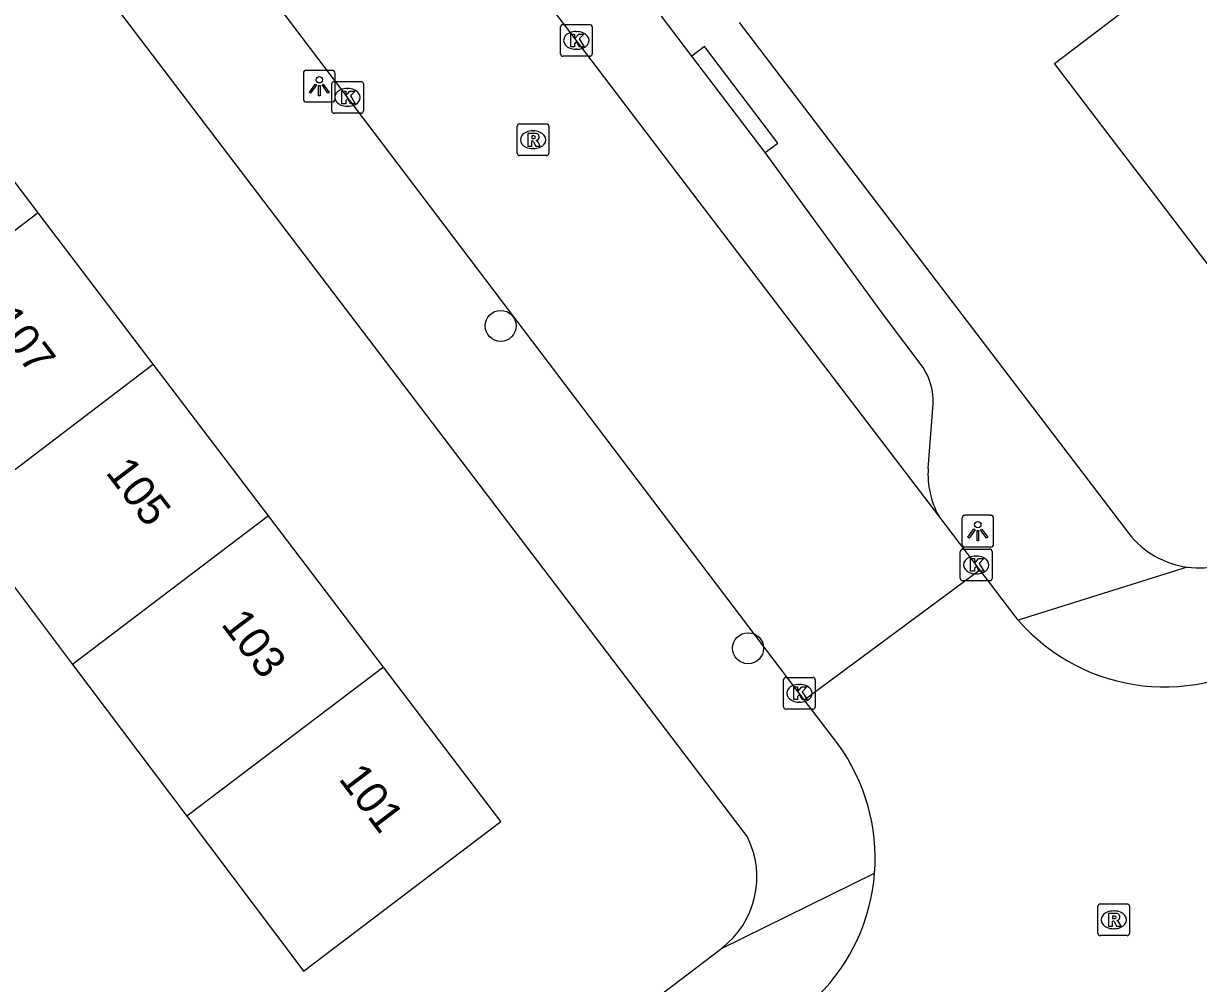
# Model space of a CAD drawing. Extents: x 160037 to 160839, y 385326 to 386441.
# Drawn here: x 160402.85 to 160439.91, y 385793 to 385823.3 of the extents above; entities that cross this region are included whole.
import ezdxf

# ---------------------------------------------------------------- set-up
doc = ezdxf.new("R2010")
doc.units = 0
for name, color, linetype in [('IMGEO_Boom', 7, 'Continuous'), ('IMGEO_Kolk', 7, 'Continuous'), ('IMGEO_Lichtpunt', 7, 'Continuous'), ('IMGEO_Pand', 7, 'Continuous'), ('IMGEO_Pand_nummerreeks', 7, 'Continuous'), ('IMGEO_Rijbaan_lokaal_open', 7, 'Continuous'), ('IMGEO_Rioolput', 7, 'Continuous'), ('IMGEO_Voetpad_open', 7, 'Continuous')]:
    doc.layers.add(name, color=color, linetype=linetype)

msp = doc.modelspace()

# ---------------------------------------------------------------- linework, layer by layer
at = {"layer": 'IMGEO_Boom'}
for centre in [(160417.905, 385813.755), (160425.708, 385803.583)]:
    msp.add_circle(centre, 0.489, dxfattribs=at)
at = {"layer": 'IMGEO_Kolk'}
for p, q in [((160419.791, 385822.338), (160419.791, 385823.19)), ((160419.866, 385823.264), (160420.718, 385823.264)), ((160420.792, 385823.19), (160420.792, 385822.338)), ((160420.279, 385823.044), (160420.304, 385823.044)), ((160420.302, 385822.484), (160420.277, 385822.484)), ((160420.718, 385822.264), (160419.866, 385822.264)), ((160412.574, 385820.541), (160412.574, 385821.393)), ((160412.649, 385821.467), (160413.501, 385821.467)), ((160413.575, 385821.393), (160413.575, 385820.541)), ((160413.062, 385821.247), (160413.087, 385821.247)), ((160413.085, 385820.687), (160413.06, 385820.687)), ((160413.501, 385820.467), (160412.649, 385820.467)), ((160432.402, 385805.786), (160432.402, 385806.638)), ((160432.477, 385806.712), (160433.329, 385806.712)), ((160432.89, 385806.492), (160432.915, 385806.492)), ((160433.403, 385806.638), (160433.403, 385805.786)), ((160432.913, 385805.932), (160432.888, 385805.932)), ((160433.329, 385805.712), (160432.477, 385805.712)), ((160426.825, 385801.736), (160426.825, 385802.588)), ((160426.9, 385802.662), (160427.752, 385802.662)), ((160427.313, 385802.442), (160427.338, 385802.442)), ((160427.826, 385802.588), (160427.826, 385801.736)), ((160427.752, 385801.662), (160426.9, 385801.662)), ((160427.336, 385801.882), (160427.311, 385801.882))]:
    msp.add_line(p, q, dxfattribs=at)
for points in [[(160419.791, 385822.338), (160419.791, 385823.19)], [(160419.866, 385823.264), (160420.718, 385823.264)], [(160420.792, 385823.19), (160420.792, 385822.338)], [(160420.112, 385822.964), (160420.235, 385822.964), (160420.235, 385822.813), (160420.365, 385822.964), (160420.529, 385822.964), (160420.383, 385822.813), (160420.536, 385822.564), (160420.384, 385822.564), (160420.299, 385822.728), (160420.235, 385822.661), (160420.235, 385822.564), (160420.112, 385822.564), (160420.112, 385822.964)], [(160420.718, 385822.264), (160419.866, 385822.264)], [(160412.574, 385820.541), (160412.574, 385821.393)], [(160412.649, 385821.467), (160413.501, 385821.467)], [(160413.575, 385821.393), (160413.575, 385820.541)], [(160412.895, 385821.167), (160413.018, 385821.167), (160413.018, 385821.016), (160413.148, 385821.167), (160413.312, 385821.167), (160413.166, 385821.016), (160413.319, 385820.767), (160413.167, 385820.767), (160413.082, 385820.931), (160413.018, 385820.864), (160413.018, 385820.767), (160412.895, 385820.767), (160412.895, 385821.167)], [(160413.501, 385820.467), (160412.649, 385820.467)], [(160432.402, 385805.786), (160432.402, 385806.638)], [(160432.477, 385806.712), (160433.329, 385806.712)], [(160433.403, 385806.638), (160433.403, 385805.786)], [(160432.723, 385806.412), (160432.846, 385806.412), (160432.846, 385806.261), (160432.976, 385806.412), (160433.14, 385806.412), (160432.994, 385806.261), (160433.147, 385806.012), (160432.995, 385806.012), (160432.91, 385806.176), (160432.846, 385806.109), (160432.846, 385806.012), (160432.723, 385806.012), (160432.723, 385806.412)], [(160433.329, 385805.712), (160432.477, 385805.712)], [(160426.825, 385801.736), (160426.825, 385802.588)], [(160426.9, 385802.662), (160427.752, 385802.662)], [(160427.826, 385802.588), (160427.826, 385801.736)], [(160427.146, 385802.362), (160427.269, 385802.362), (160427.269, 385802.211), (160427.399, 385802.362), (160427.563, 385802.362), (160427.417, 385802.211), (160427.57, 385801.962), (160427.418, 385801.962), (160427.333, 385802.126), (160427.269, 385802.059), (160427.269, 385801.962), (160427.146, 385801.962), (160427.146, 385802.362)], [(160427.752, 385801.662), (160426.9, 385801.662)]]:
    msp.add_lwpolyline(points, dxfattribs=at)
for centre, start, end in [((160419.868, 385823.188), 91.552, 178.448), ((160419.868, 385823.188), 91.552, 178.448), ((160420.716, 385823.188), 1.552, 88.448), ((160420.716, 385823.188), 1.552, 88.448), ((160419.868, 385822.34), 181.552, 268.448), ((160419.868, 385822.34), 181.552, 268.448), ((160420.716, 385822.34), 271.552, 358.448), ((160420.716, 385822.34), 271.552, 358.448), ((160412.651, 385821.391), 91.552, 178.448), ((160412.651, 385821.391), 91.552, 178.448), ((160413.499, 385821.391), 1.552, 88.448), ((160413.499, 385821.391), 1.552, 88.448), ((160412.651, 385820.543), 181.552, 268.448), ((160412.651, 385820.543), 181.552, 268.448), ((160413.499, 385820.543), 271.552, 358.448), ((160413.499, 385820.543), 271.552, 358.448), ((160432.479, 385806.636), 91.552, 178.448), ((160432.479, 385806.636), 91.552, 178.448), ((160433.327, 385806.636), 1.552, 88.448), ((160433.327, 385806.636), 1.552, 88.448), ((160432.479, 385805.788), 181.552, 268.448), ((160432.479, 385805.788), 181.552, 268.448), ((160433.327, 385805.788), 271.552, 358.448), ((160433.327, 385805.788), 271.552, 358.448), ((160426.902, 385802.586), 91.552, 178.448), ((160426.902, 385802.586), 91.552, 178.448), ((160427.75, 385802.586), 1.552, 88.448), ((160427.75, 385802.586), 1.552, 88.448), ((160426.902, 385801.738), 181.552, 268.448), ((160426.902, 385801.738), 181.552, 268.448), ((160427.75, 385801.738), 271.552, 358.448), ((160427.75, 385801.738), 271.552, 358.448)]:
    msp.add_arc(centre, 0.0765, start, end, dxfattribs=at)
for centre, major_axis, ratio, start_param, end_param in [((160420.278, 385822.764), (-0.387, 0.002), 0.722429, 4.712389, 7.853982), ((160420.303, 385822.764), (-0.39, 0.002), 0.717154, 1.570796, 4.712389), ((160413.061, 385820.967), (-0.387, 0.002), 0.722429, 4.712389, 7.853982), ((160413.086, 385820.967), (-0.39, 0.002), 0.717154, 1.570796, 4.712389), ((160432.889, 385806.212), (-0.387, 0.002), 0.722429, 4.712389, 7.853982), ((160432.914, 385806.212), (-0.39, 0.002), 0.717154, 1.570796, 4.712389), ((160427.312, 385802.162), (-0.387, 0.002), 0.722429, 4.712389, 7.853982), ((160427.337, 385802.162), (-0.39, 0.002), 0.717154, 1.570796, 4.712389)]:
    msp.add_ellipse(centre, major_axis=major_axis, ratio=ratio, start_param=start_param, end_param=end_param, dxfattribs=at)
at = {"layer": 'IMGEO_Lichtpunt'}
for p, q in [((160411.683, 385821.724), (160411.683, 385820.917)), ((160411.683, 385821.724), (160411.683, 385820.917)), ((160412.585, 385821.819), (160411.777, 385821.819)), ((160412.585, 385821.819), (160411.777, 385821.819)), ((160412.679, 385820.917), (160412.679, 385821.724)), ((160412.679, 385820.917), (160412.679, 385821.724)), ((160411.777, 385820.823), (160412.585, 385820.823)), ((160411.777, 385820.823), (160412.585, 385820.823)), ((160432.454, 385807.683), (160432.454, 385806.876)), ((160432.454, 385807.683), (160432.454, 385806.876)), ((160433.356, 385807.778), (160432.548, 385807.778)), ((160433.356, 385807.778), (160432.548, 385807.778)), ((160433.45, 385806.876), (160433.45, 385807.683)), ((160433.45, 385806.876), (160433.45, 385807.683)), ((160432.548, 385806.782), (160433.356, 385806.782)), ((160432.548, 385806.782), (160433.356, 385806.782))]:
    msp.add_line(p, q, dxfattribs=at)
for points in [[(160412.057, 385821.388), (160412.096, 385821.36), (160411.908, 385821.098), (160411.87, 385821.125), (160412.057, 385821.388)], [(160412.159, 385821.34), (160412.206, 385821.34), (160412.206, 385821.018), (160412.159, 385821.018), (160412.159, 385821.34)], [(160412.269, 385821.36), (160412.307, 385821.387), (160412.494, 385821.125), (160412.455, 385821.097), (160412.269, 385821.36)], [(160432.828, 385807.347), (160432.867, 385807.319), (160432.679, 385807.057), (160432.641, 385807.084), (160432.828, 385807.347)], [(160432.93, 385807.299), (160432.977, 385807.299), (160432.977, 385806.977), (160432.93, 385806.977), (160432.93, 385807.299)], [(160433.04, 385807.319), (160433.078, 385807.346), (160433.265, 385807.084), (160433.226, 385807.056), (160433.04, 385807.319)]]:
    msp.add_lwpolyline(points, dxfattribs=at)
for centre in [(160412.182, 385821.522), (160432.953, 385807.481)]:
    msp.add_circle(centre, 0.0994, dxfattribs=at)
for centre, start, end in [((160411.777, 385821.724), 90, 180), ((160411.777, 385821.724), 90, 180), ((160412.585, 385821.724), 0, 90), ((160412.585, 385821.724), 0, 90), ((160411.777, 385820.917), 180, 270), ((160411.777, 385820.917), 180, 270), ((160412.585, 385820.917), 270, 0), ((160412.585, 385820.917), 270, 360), ((160432.548, 385807.683), 90, 180), ((160432.548, 385807.683), 90, 180), ((160433.356, 385807.683), 0, 90), ((160433.356, 385807.683), 0, 90), ((160432.548, 385806.876), 180, 270), ((160432.548, 385806.876), 180, 270), ((160433.356, 385806.876), 270, 0), ((160433.356, 385806.876), 270, 360)]:
    msp.add_arc(centre, 0.0946, start, end, dxfattribs=at)
at = {"layer": 'IMGEO_Pand'}
for points in [[(160447.811, 385816.411), (160442.656, 385812.482), (160438.396, 385818.072), (160437.33, 385819.471), (160435.376, 385822.036), (160440.264, 385825.761), (160442.218, 385823.197), (160442.485, 385823.4), (160443.551, 385822)], [(160403.316, 385817.321), (160399.687, 385822.098)], [(160403.316, 385817.321), (160397.18, 385812.658)], [(160406.947, 385812.544), (160403.316, 385817.321)], [(160400.79, 385807.864), (160406.947, 385812.544)], [(160410.577, 385807.767), (160406.947, 385812.544)], [(160400.79, 385807.864), (160404.399, 385803.072)], [(160410.577, 385807.767), (160404.399, 385803.072)], [(160414.206, 385802.99), (160410.577, 385807.767)], [(160404.399, 385803.072), (160408.008, 385798.279)], [(160414.206, 385802.99), (160408.008, 385798.279)], [(160408.008, 385798.279), (160408.079, 385798.185), (160411.509, 385793.632), (160411.69, 385793.391), (160417.912, 385798.113), (160414.206, 385802.99)]]:
    msp.add_lwpolyline(points, dxfattribs=at)
at = {"layer": 'IMGEO_Rijbaan_lokaal_open'}
for points in [[(160427.481, 385801.96), (160410.888, 385823.854), (160400.824, 385837.058), (160390.932, 385850.046), (160369.011, 385878.899)], [(160431.721, 385807.759), (160424.163, 385817.668), (160408.384, 385838.431)], [(160433.017, 385806.06), (160432.182, 385807.154), (160431.721, 385807.759)], [(160427.481, 385801.96), (160433.017, 385806.06)], [(160434.231, 385804.47), (160433.017, 385806.06)], [(160428.538, 385800.565), (160427.481, 385801.96)]]:
    msp.add_lwpolyline(points, dxfattribs=at)
for centre, radius, start, end in [((160438.833, 385808.444), 6.081, 220.8101, 306.436), ((160423.581, 385796.951), 6.135, 355.638, 36.0969), ((160423.583, 385796.952), 6.133, 314.993, 355.6203)]:
    msp.add_arc(centre, radius, start, end, dxfattribs=at)
at = {"layer": 'IMGEO_Rioolput'}
for p, q in [((160418.425, 385819.204), (160418.425, 385820.056)), ((160418.5, 385820.13), (160419.352, 385820.13)), ((160418.913, 385819.91), (160418.938, 385819.91)), ((160419.426, 385820.056), (160419.426, 385819.204)), ((160419.352, 385819.13), (160418.5, 385819.13)), ((160418.936, 385819.35), (160418.911, 385819.35)), ((160436.741, 385794.587), (160436.741, 385795.439)), ((160436.816, 385795.513), (160437.668, 385795.513)), ((160437.742, 385795.439), (160437.742, 385794.587)), ((160437.229, 385795.293), (160437.254, 385795.293)), ((160437.252, 385794.733), (160437.227, 385794.733)), ((160437.668, 385794.513), (160436.816, 385794.513))]:
    msp.add_line(p, q, dxfattribs=at)
for points in [[(160418.425, 385819.204), (160418.425, 385820.056)], [(160418.5, 385820.13), (160419.352, 385820.13)], [(160419.014, 385819.828), (160418.762, 385819.83), (160418.762, 385819.43)], [(160419.426, 385820.056), (160419.426, 385819.204)], [(160418.762, 385819.43), (160418.886, 385819.43), (160418.886, 385819.592), (160418.897, 385819.592)], [(160418.94, 385819.749), (160418.886, 385819.749), (160418.886, 385819.668)], [(160418.886, 385819.668), (160418.938, 385819.668)], [(160418.944, 385819.563), (160419.015, 385819.43), (160419.155, 385819.43), (160419.09, 385819.556)], [(160419.352, 385819.13), (160418.5, 385819.13)], [(160436.741, 385794.587), (160436.741, 385795.439)], [(160436.816, 385795.513), (160437.668, 385795.513)], [(160437.742, 385795.439), (160437.742, 385794.587)], [(160437.33, 385795.211), (160437.078, 385795.213), (160437.078, 385794.813)], [(160437.078, 385794.813), (160437.202, 385794.813), (160437.202, 385794.975), (160437.213, 385794.975)], [(160437.256, 385795.132), (160437.202, 385795.132), (160437.202, 385795.051)], [(160437.202, 385795.051), (160437.254, 385795.051)], [(160437.26, 385794.946), (160437.331, 385794.813), (160437.471, 385794.813), (160437.406, 385794.939)], [(160437.668, 385794.513), (160436.816, 385794.513)]]:
    msp.add_lwpolyline(points, dxfattribs=at)
for centre, radius, start, end in [((160418.502, 385820.054), 0.0765, 91.552, 178.448), ((160418.502, 385820.054), 0.0765, 91.552, 178.448), ((160419.013, 385819.718), 0.109, 350.3612, 89.416), ((160419.35, 385820.054), 0.0765, 1.552, 88.448), ((160419.35, 385820.054), 0.0765, 1.552, 88.448), ((160418.896, 385819.539), 0.0533, 26.0293, 88.6989), ((160418.922, 385819.857), 0.19, 274.7715, 282.9687), ((160418.946, 385819.653), 0.0964, 77.0061, 93.1865), ((160418.96, 385819.71), 0.0378, 276.6634, 79.6772), ((160419.011, 385819.718), 0.112, 277.5842, 350.9817), ((160418.995, 385819.503), 0.108, 29.5134, 73.7905), ((160418.502, 385819.206), 0.0765, 181.552, 268.448), ((160418.502, 385819.206), 0.0765, 181.552, 268.448), ((160419.35, 385819.206), 0.0765, 271.552, 358.448), ((160419.35, 385819.206), 0.0765, 271.552, 358.448), ((160436.818, 385795.437), 0.0765, 91.552, 178.448), ((160436.818, 385795.437), 0.0765, 91.552, 178.448), ((160437.666, 385795.437), 0.0765, 1.552, 88.448), ((160437.666, 385795.437), 0.0765, 1.552, 88.448), ((160437.212, 385794.922), 0.0533, 26.0293, 88.6989), ((160437.238, 385795.24), 0.19, 274.7715, 282.9687), ((160437.262, 385795.036), 0.0964, 77.0061, 93.1865), ((160437.276, 385795.093), 0.0378, 276.6634, 79.6772), ((160437.329, 385795.101), 0.109, 350.3612, 89.416), ((160437.327, 385795.101), 0.112, 277.5842, 350.9817), ((160437.311, 385794.886), 0.108, 29.5134, 73.7905), ((160436.818, 385794.589), 0.0765, 181.552, 268.448), ((160436.818, 385794.589), 0.0765, 181.552, 268.448), ((160437.666, 385794.589), 0.0765, 271.552, 358.448), ((160437.666, 385794.589), 0.0765, 271.552, 358.448)]:
    msp.add_arc(centre, radius, start, end, dxfattribs=at)
for centre, major_axis, ratio, start_param, end_param in [((160418.912, 385819.63), (-0.387, 0.002), 0.722429, 4.712389, 7.853982), ((160418.937, 385819.63), (-0.39, 0.002), 0.717154, 1.570796, 4.712389), ((160437.228, 385795.013), (-0.387, 0.002), 0.722429, 4.712389, 7.853982), ((160437.253, 385795.013), (-0.39, 0.002), 0.717154, 1.570796, 4.712389)]:
    msp.add_ellipse(centre, major_axis=major_axis, ratio=ratio, start_param=start_param, end_param=end_param, dxfattribs=at)
at = {"layer": 'IMGEO_Voetpad_open'}
for points in [[(160365.182, 385877.181), (160425.684, 385797.636)], [(160423.934, 385822.272), (160422.974, 385823.535)], [(160425.422, 385823.334), (160437.717, 385807.206)], [(160426.251, 385819.223), (160426.648, 385819.526), (160424.331, 385822.575), (160423.934, 385822.272)], [(160426.251, 385819.223), (160423.934, 385822.272)], [(160431.226, 385812.44), (160430.01, 385814.065), (160426.251, 385819.223)], [(160431.387, 385809.26), (160431.55, 385811.299)], [(160439.559, 385806.143), (160434.231, 385804.47)], [(160424.865, 385794.109), (160429.698, 385796.484)], [(160406.915, 385780.456), (160424.865, 385794.109)]]:
    msp.add_lwpolyline(points, dxfattribs=at)
for centre, radius, start, end in [((160429.579, 385811.356), 1.972, 358.3467, 33.3583), ((160434.158, 385809.089), 2.776, 176.4649, 208.6251), ((160439.928, 385808.909), 2.79, 217.6113, 262.4111), ((160439.926, 385808.905), 2.786, 262.4288, 307.3161), ((160423.155, 385796.365), 2.831, 307.1716, 26.6826)]:
    msp.add_arc(centre, radius, start, end, dxfattribs=at)

# ---------------------------------------------------------------- texts
at = {"layer": 'IMGEO_Pand_nummerreeks'}
for s, p in [('107', (160401.783, 385813.917)), ('105', (160405.422, 385809.128)), ('103', (160409.062, 385804.338)), ('101', (160412.77, 385799.458))]:
    msp.add_text(s, height=1, rotation=307.2297, dxfattribs=at).set_placement(p)

doc.saveas('drawing.dxf')
